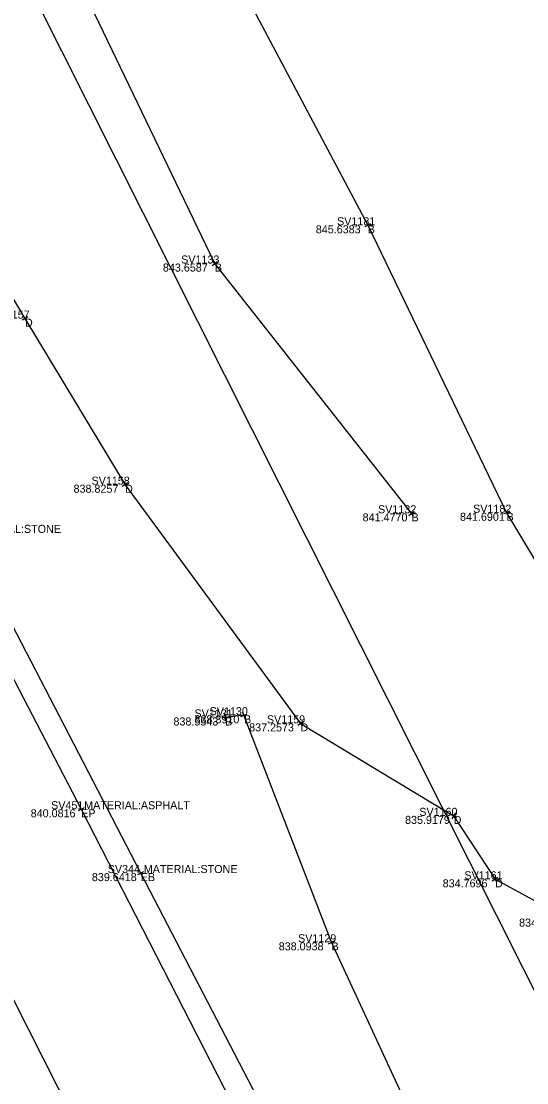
# Model space of a CAD drawing. Extents: x 1715717 to 1717046, y 393954 to 396000.
# Drawn here: x 1716000.6 to 1716038.3, y 395165.5 to 395244.7 of the extents above; entities that cross this region are included whole.
import ezdxf

# ---------------------------------------------------------------- set-up
doc = ezdxf.new("R2010")
doc.units = 0
for name, color, linetype in [('DR_X_Ditch', 7, 'Continuous'), ('PV_X_COP', 7, 'Continuous'), ('PV_X_EOP', 7, 'Continuous'), ('PV_X_Shoulder', 7, 'Continuous'), ('SV_X_Break_Lines', 7, 'Continuous'), ('SV_X_Shot_Marker', 7, 'Continuous'), ('SV_X_Text_Comment', 7, 'Continuous'), ('SV_X_Text_Description', 7, 'Continuous'), ('SV_X_Text_Elevation', 7, 'Continuous'), ('SV_X_Text_Name', 7, 'Continuous'), ('UT_X_Overhead_Electric', 7, 'Continuous')]:
    doc.layers.add(name, color=color, linetype=linetype)

msp = doc.modelspace()

# ---------------------------------------------------------------- linework, layer by layer
at = {"layer": 'DR_X_Ditch'}
msp.add_lwpolyline([(1715979.936, 395259.23), (1715990.171, 395240.417), (1716000.85, 395222.473), (1716008.329, 395210.082), (1716021.42, 395192.276), (1716032.856, 395185.377), (1716035.949, 395180.643), (1716041.364, 395177.712), (1716044.719, 395170.138), (1716051.944, 395162.814), (1716062.711, 395144.98), (1716066.597, 395139.385), (1716070.188, 395137.065), (1716070.966, 395131.84), (1716079.553, 395121.822), (1716083.08, 395115.537), (1716090.116, 395107.992), (1716095.275, 395092.933), (1716106.402, 395075.713)], dxfattribs=at)
at = {"layer": 'PV_X_COP'}
msp.add_lwpolyline([(1716202.547, 394775.97), (1716189.559, 394801.62), (1716176.385, 394827.07), (1716164.924, 394851.352), (1716151.541, 394876.148), (1716138.264, 394902.047), (1716125.613, 394926.963), (1716112.514, 394952.465), (1716099.519, 394977.198), (1716088.266, 394999.502), (1716075.413, 395024.413), (1716062.307, 395050.069), (1716048.804, 395076.27), (1716035.323, 395102.25), (1716024.827, 395123.622), (1716012.192, 395147.573), (1715997.785, 395176), (1715983.96, 395202.733), (1715970.075, 395229.364), (1715956.389, 395255.376), (1715944.051, 395279.788), (1715930.36, 395305.96), (1715919.986, 395326.547)], dxfattribs=at)
at = {"layer": 'PV_X_EOP'}
msp.add_lwpolyline([(1715929.814, 395331.503), (1715942.058, 395307.246), (1715954.628, 395282.99), (1715967.171, 395258.584), (1715979.735, 395234.334), (1715992.41, 395210.155), (1716005.047, 395185.868), (1716017.244, 395162.112), (1716029.552, 395138.177), (1716042.205, 395113.852), (1716053.65, 395091.043), (1716066.067, 395067.091), (1716078.295, 395043.082), (1716090.961, 395018.84), (1716103.285, 394994.646), (1716114.625, 394973.14), (1716128.545, 394946.999), (1716142.053, 394921.754), (1716156.217, 394894.569), (1716168.55, 394869.122), (1716181.54, 394844.329), (1716193.516, 394820.028), (1716205.073, 394797.305), (1716213.118, 394780.996)], dxfattribs=at)
at = {"layer": 'PV_X_Shoulder'}
msp.add_lwpolyline([(1716218.792, 394784.257), (1716209.02, 394803.209), (1716198.261, 394826.709), (1716187.193, 394850.774), (1716177.584, 394869.878), (1716164.307, 394888.931), (1716155.098, 394901.616), (1716142.963, 394923.855), (1716131.691, 394943.842), (1716122.734, 394959.891), (1716109.899, 394985.171), (1716097.238, 395009.873), (1716085.103, 395034.541), (1716073.079, 395057.728), (1716060.799, 395082.423), (1716047.789, 395108.139), (1716034.623, 395132.606), (1716021.86, 395157.298), (1716009.498, 395181.108), (1715996.317, 395206.486), (1715983.132, 395232.342), (1715969.299, 395258.699)], dxfattribs=at)
at = {"layer": 'SV_X_Break_Lines'}
for points in [[(1716029.718, 395207.947), (1716015.025, 395226.582), (1716004.475, 395248.522), (1716004.621, 395263.403), (1716003.673, 395274.876), (1716001.744, 395288.937), (1715989.701, 395309.861), (1715975.098, 395326.325), (1715959.737, 395337.726), (1715947.5, 395351.972), (1715936.336, 395375.274), (1715925.186, 395400.048), (1715916.695, 395417.974), (1715910.922, 395433.606)], [(1716007.817, 395269.901), (1716015.952, 395249.236), (1716026.439, 395229.434), (1716036.809, 395207.989), (1716046.15, 395192.383), (1716046.3, 395191.841), (1716046.325, 395191.736), (1716057.336, 395175.904), (1716069.702, 395157.325), (1716081.11, 395137.012), (1716087.904, 395121.248), (1716091.089, 395103.048), (1716105.991, 395083.1), (1716111.709, 395077.329)], [(1716158.601, 394970.074), (1716139.797, 394971.592), (1716129.375, 394977.66), (1716116.262, 394996.103), (1716104.461, 395018.386), (1716092.441, 395041.581), (1716080.607, 395065.634), (1716068.81, 395086.953), (1716057.337, 395108.575), (1716045.341, 395131.286), (1716034.093, 395153.59), (1716023.737, 395175.943), (1716017.203, 395192.883), (1716015.802, 395192.717)]]:
    msp.add_lwpolyline(points, dxfattribs=at)
at = {"layer": 'SV_X_Shot_Marker'}
for p, q in [((1716026.66, 395229.552), (1716026.218, 395229.317)), ((1716026.322, 395229.655), (1716026.556, 395229.214)), ((1716026.439, 395229.434), (1716026.439, 395229.434)), ((1716014.828, 395226.427), (1716015.221, 395226.737)), ((1716015.179, 395226.386), (1716014.87, 395226.778)), ((1716015.025, 395226.582), (1716015.025, 395226.582)), ((1716001.065, 395222.601), (1716000.635, 395222.345)), ((1716000.722, 395222.688), (1716000.978, 395222.258)), ((1716000.85, 395222.473), (1716000.85, 395222.473)), ((1716008.543, 395210.211), (1716008.115, 395209.952)), ((1716008.2, 395210.296), (1716008.458, 395209.868)), ((1716008.329, 395210.082), (1716008.329, 395210.082)), ((1716029.521, 395207.792), (1716029.914, 395208.102)), ((1716029.872, 395207.75), (1716029.563, 395208.143)), ((1716037.034, 395208.098), (1716036.583, 395207.88)), ((1716036.7, 395208.214), (1716036.917, 395207.764)), ((1716029.718, 395207.947), (1716029.718, 395207.947)), ((1716036.809, 395207.989), (1716036.809, 395207.989)), ((1716017.293, 395192.649), (1716017.113, 395193.116)), ((1716016.05, 395192.746), (1716015.554, 395192.688)), ((1716015.831, 395192.469), (1716015.773, 395192.965)), ((1716015.802, 395192.717), (1716015.802, 395192.717)), ((1716016.97, 395192.793), (1716017.437, 395192.973)), ((1716017.203, 395192.883), (1716017.203, 395192.883)), ((1716021.621, 395192.424), (1716021.219, 395192.128)), ((1716021.272, 395192.478), (1716021.568, 395192.075)), ((1716021.42, 395192.276), (1716021.42, 395192.276)), ((1716005.269, 395185.984), (1716004.825, 395185.753)), ((1716004.932, 395186.09), (1716005.162, 395185.647)), ((1716005.047, 395185.868), (1716005.047, 395185.868)), ((1716032.642, 395185.506), (1716033.07, 395185.248)), ((1716032.985, 395185.591), (1716032.726, 395185.163)), ((1716032.856, 395185.377), (1716032.856, 395185.377)), ((1716009.276, 395180.993), (1716009.72, 395181.224)), ((1716009.613, 395180.887), (1716009.383, 395181.33)), ((1716009.498, 395181.108), (1716009.498, 395181.108)), ((1716036.159, 395180.779), (1716035.74, 395180.506)), ((1716035.813, 395180.852), (1716036.086, 395180.433)), ((1716035.949, 395180.643), (1716035.949, 395180.643)), ((1716023.51, 395175.838), (1716023.964, 395176.049)), ((1716023.842, 395175.717), (1716023.632, 395176.17)), ((1716023.737, 395175.943), (1716023.737, 395175.943))]:
    msp.add_line(p, q, dxfattribs=at)
at = {"layer": 'UT_X_Overhead_Electric'}
msp.add_line((1716142.676, 394966.115), (1715910.386, 395427.624), dxfattribs=at)

# ---------------------------------------------------------------- texts
at = {"layer": 'SV_X_Text_Comment'}
for s, p in [('B', (1716026.439, 395228.834)), ('B', (1716015.025, 395225.982)), ('D', (1716000.85, 395221.873)), ('D', (1716008.329, 395209.482)), ('B', (1716029.718, 395207.347)), ('B', (1716036.809, 395207.389)), ('B', (1716015.802, 395192.117)), ('B', (1716017.203, 395192.283)), ('D', (1716021.42, 395191.676)), ('EP', (1716005.047, 395185.268)), ('D', (1716032.856, 395184.777)), ('EB', (1716009.498, 395180.508)), ('D', (1716035.949, 395180.043)), ('B', (1716023.737, 395175.343))]:
    msp.add_text(s, height=0.6, dxfattribs=at).set_placement(p)
at = {"layer": 'SV_X_Text_Description'}
for s, p in [(' MATERIAL:STONE ', (1715996.317, 395206.486)), (' MATERIAL:ASPHALT ', (1716005.047, 395185.868)), (' MATERIAL:STONE ', (1716009.498, 395181.108))]:
    msp.add_text(s, height=0.6, dxfattribs=at).set_placement(p)
at = {"layer": 'SV_X_Text_Elevation'}
for s, p in [('845.6383', (1716022.565, 395228.834)), ('843.6587', (1716011.151, 395225.982)), ('838.8257', (1716004.479, 395209.482)), ('841.4770', (1716026.061, 395207.347)), ('841.6901', (1716033.332, 395207.389)), ('838.5543', (1716011.938, 395192.117)), ('838.3910', (1716013.509, 395192.283)), ('837.2573', (1716017.589, 395191.676)), ('840.0816', (1716001.278, 395185.268)), ('835.9179', (1716029.228, 395184.777)), ('839.6418', (1716005.847, 395180.508)), ('834.7696', (1716032.038, 395180.043)), ('834.5129', (1716037.741, 395177.112)), ('838.0938', (1716019.797, 395175.343))]:
    msp.add_text(s, height=0.6, dxfattribs=at).set_placement(p)
at = {"layer": 'SV_X_Text_Name'}
for s, p in [('SV1181', (1716024.153, 395229.434)), ('SV1133', (1716012.512, 395226.582)), ('SV1157', (1715998.347, 395222.473)), ('SV1158', (1716005.821, 395210.082)), ('SV1132', (1716027.21, 395207.947)), ('SV1182', (1716034.31, 395207.989)), ('SV1131', (1716013.507, 395192.717)), ('SV1130', (1716014.639, 395192.883)), ('SV1159', (1716018.912, 395192.276)), ('SV451', (1716002.803, 395185.868)), ('SV1160', (1716030.291, 395185.377)), ('SV344', (1716007.032, 395181.108)), ('SV1161', (1716033.654, 395180.643)), ('SV1129', (1716021.239, 395175.943))]:
    msp.add_text(s, height=0.6, dxfattribs=at).set_placement(p)

doc.saveas('drawing.dxf')
